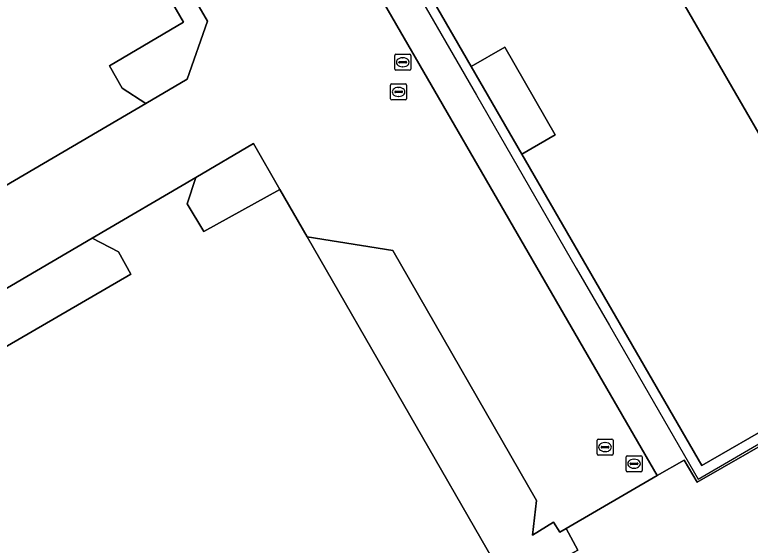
# Model space of a CAD drawing. Extents: x 155018 to 156648, y 383979 to 385733.
# Drawn here: x 155962.62 to 156008.65, y 384895.91 to 384929.09 of the extents above; entities that cross this region are included whole.
import ezdxf

# ---------------------------------------------------------------- set-up
doc = ezdxf.new("R2010")
doc.units = 0
for name, color, linetype in [('IMGEO_Berm_groen', 7, 'Continuous'), ('IMGEO_Groenvoorziening', 7, 'Continuous'), ('IMGEO_Lijnafwatering', 7, 'Continuous'), ('IMGEO_Pand', 7, 'Continuous'), ('IMGEO_Parkeervlak_gesloten', 7, 'Continuous'), ('IMGEO_Rijbaan_lokaal_gesloten', 7, 'Continuous'), ('IMGEO_Rijbaan_lokaal_open', 7, 'Continuous'), ('IMGEO_Rioolput', 7, 'Continuous'), ('IMGEO_Voetpad_gesloten', 7, 'Continuous'), ('IMGEO_Voetpad_open', 7, 'Continuous')]:
    doc.layers.add(name, color=color, linetype=linetype)

msp = doc.modelspace()

# ---------------------------------------------------------------- linework, layer by layer
at = {"layer": 'IMGEO_Berm_groen'}
for points in [[(155979.219, 384918.159), (155977.57, 384921.025), (155973.946, 384918.903), (155973.423, 384917.252), (155974.453, 384915.535)], [(155969.886, 384912.863), (155969.12, 384914.261), (155967.476, 384915.117), (155959.871, 384910.667), (155959.569, 384909.203), (155960.603, 384907.493)]]:
    msp.add_lwpolyline(points, close=True, dxfattribs=at)
for points in [[(155986.287, 384914.351), (155980.921, 384915.2), (155992.967, 384894.263), (155988.415, 384891.527), (155974.085, 384883.194), (155975.569, 384880.749)], [(155977.707, 384879.694), (155979.235, 384879.828), (155980.413, 384880.626), (155981.889, 384881.625), (155983.874, 384882.97), (155983.278, 384884.804), (155982.301, 384886.448), (155982.48, 384886.602), (155983.572, 384887.264), (155993.069, 384892.655), (155994.407, 384893.715), (155997.854, 384895.599), (155997.133, 384896.963), (155996.735, 384896.732), (155996.334, 384897.354), (155995.013, 384896.531), (155995.27, 384898.709), (155986.287, 384914.351)]]:
    msp.add_lwpolyline(points, dxfattribs=at)
at = {"layer": 'IMGEO_Groenvoorziening'}
msp.add_lwpolyline([(155939.967, 384912.358), (155942.381, 384907.891), (155943.564, 384907.565), (155950.99, 384911.918), (155951.149, 384913.415), (155950.245, 384915.182), (155945.318, 384912.45), (155928.999, 384940.799), (155938.438, 384946.207), (155956.893, 384956.764), (155973.194, 384928.631), (155968.552, 384925.897), (155969.356, 384924.492), (155970.829, 384923.546), (155973.406, 384925.056), (155974.686, 384928.695), (155971.545, 384934.104), (155970.418, 384936.046), (155969.947, 384936.856), (155978.685, 384941.986), (155966.32, 384963.216)], dxfattribs=at)
at = {"layer": 'IMGEO_Lijnafwatering'}
for points in [[(155987.363, 384931.252), (155991.521, 384924.051), (155997.757, 384913.248)], [(155997.757, 384913.248), (155999.836, 384909.647), (156005.377, 384900.049), (156010.178, 384902.83)]]:
    msp.add_lwpolyline(points, dxfattribs=at)
at = {"layer": 'IMGEO_Pand'}
msp.add_lwpolyline([(156019.904, 384959.036), (156007.45, 384981.995), (155994.332, 384974.424), (155999.975, 384964.623), (155988.264, 384957.833), (155982.591, 384967.618), (155980.785, 384970.743), (155971.756, 384965.511), (155969.134, 384963.992), (155991.187, 384925.849), (155993.282, 384927.061), (155996.441, 384921.574), (155994.346, 384920.363), (156005.605, 384900.893), (156010.399, 384903.656), (156014.335, 384905.924), (156017.206, 384907.579), (156009.646, 384920.869), (156002.887, 384932.567), (156014.565, 384939.327), (156017.667, 384933.972), (156021.332, 384927.645), (156029.096, 384914.462), (156038.102, 384919.688)], dxfattribs=at)
at = {"layer": 'IMGEO_Parkeervlak_gesloten'}
msp.add_lwpolyline([(155950.99, 384911.918), (155970.829, 384923.546), (155969.356, 384924.492), (155968.552, 384925.897), (155973.194, 384928.631), (155956.893, 384956.764), (155938.438, 384946.207), (155928.999, 384940.799), (155945.318, 384912.45), (155950.245, 384915.182), (155951.149, 384913.415)], close=True, dxfattribs=at)
for points in [[(155980.921, 384915.2), (155979.219, 384918.159), (155974.453, 384915.535), (155973.423, 384917.252), (155973.946, 384918.903), (155967.476, 384915.117), (155969.12, 384914.261), (155969.886, 384912.863), (155960.603, 384907.493), (155959.569, 384909.203), (155959.871, 384910.667), (155953.497, 384906.937), (155955.257, 384906.561), (155956.211, 384904.782), (155951.454, 384901.936), (155965.298, 384878.033), (155969.52, 384880.471), (155970.759, 384878.339)], [(155975.569, 384880.749), (155974.085, 384883.194), (155988.415, 384891.527), (155992.967, 384894.263), (155980.921, 384915.2)]]:
    msp.add_lwpolyline(points, dxfattribs=at)
at = {"layer": 'IMGEO_Rijbaan_lokaal_gesloten'}
msp.add_lwpolyline([(155993.943, 384883.464), (156014.432, 384895.282), (156010.159, 384902.636), (156005.328, 384899.852), (156004.508, 384901.232), (156002.81, 384900.264), (155997.133, 384896.963), (155997.854, 384895.599), (155994.407, 384893.715), (155993.069, 384892.655), (155983.572, 384887.264), (155982.48, 384886.602), (155982.301, 384886.448), (155983.278, 384884.804), (155983.874, 384882.97), (155981.889, 384881.625), (155980.413, 384880.626), (155979.235, 384879.828), (155970.427, 384873.861), (155964.8, 384870.05), (155964.252, 384869.701), (155959.041, 384866.377), (155963.825, 384857.831), (155964.057, 384860.389)], dxfattribs=at)
at = {"layer": 'IMGEO_Rijbaan_lokaal_open'}
for points in [[(155959.871, 384910.667), (155967.476, 384915.117), (155973.946, 384918.903), (155977.57, 384921.025), (155979.219, 384918.159), (155980.921, 384915.2), (155986.287, 384914.351), (155995.27, 384898.709), (155995.013, 384896.531), (155996.334, 384897.354), (155996.735, 384896.732), (155997.133, 384896.963), (156002.81, 384900.264), (155978.685, 384941.986)], [(155971.545, 384934.104), (155974.686, 384928.695), (155973.406, 384925.056), (155970.829, 384923.546), (155950.99, 384911.918)]]:
    msp.add_lwpolyline(points, dxfattribs=at)
at = {"layer": 'IMGEO_Rioolput'}
for p, q in [((155986.403, 384925.691), (155986.403, 384926.543)), ((155986.478, 384926.617), (155987.33, 384926.617)), ((155987.404, 384926.543), (155987.404, 384925.691)), ((155986.662, 384926.111), (155986.662, 384926.123)), ((155987.1, 384926.074), (155986.702, 384926.074)), ((155986.705, 384926.16), (155987.103, 384926.16)), ((155986.891, 384926.397), (155986.916, 384926.397)), ((155987.146, 384926.123), (155987.146, 384926.111)), ((155987.33, 384925.617), (155986.478, 384925.617)), ((155986.914, 384925.837), (155986.889, 384925.837)), ((155986.14, 384923.838), (155986.14, 384924.69)), ((155986.215, 384924.764), (155987.067, 384924.764)), ((155987.141, 384924.69), (155987.141, 384923.838)), ((155986.399, 384924.258), (155986.399, 384924.27)), ((155986.837, 384924.221), (155986.439, 384924.221)), ((155986.442, 384924.307), (155986.84, 384924.307)), ((155986.628, 384924.544), (155986.653, 384924.544)), ((155986.883, 384924.27), (155986.883, 384924.258)), ((155987.067, 384923.764), (155986.215, 384923.764)), ((155986.651, 384923.984), (155986.626, 384923.984)), ((155999.059, 384901.619), (155999.059, 384902.471)), ((155999.134, 384902.545), (155999.986, 384902.545)), ((155999.547, 384902.325), (155999.572, 384902.325)), ((156000.06, 384902.471), (156000.06, 384901.619)), ((155999.318, 384902.039), (155999.318, 384902.051)), ((155999.756, 384902.002), (155999.358, 384902.002)), ((155999.361, 384902.088), (155999.759, 384902.088)), ((155999.57, 384901.765), (155999.545, 384901.765)), ((155999.802, 384902.051), (155999.802, 384902.039)), ((155999.986, 384901.545), (155999.134, 384901.545)), ((156000.874, 384900.583), (156000.874, 384901.435)), ((156000.949, 384901.509), (156001.801, 384901.509)), ((156001.362, 384901.289), (156001.387, 384901.289)), ((156001.875, 384901.435), (156001.875, 384900.583)), ((156001.133, 384901.003), (156001.133, 384901.015)), ((156001.571, 384900.966), (156001.173, 384900.966)), ((156001.176, 384901.052), (156001.574, 384901.052)), ((156001.385, 384900.729), (156001.36, 384900.729)), ((156001.617, 384901.015), (156001.617, 384901.003)), ((156001.801, 384900.509), (156000.949, 384900.509))]:
    msp.add_line(p, q, dxfattribs=at)
for points in [[(155986.403, 384925.691), (155986.403, 384926.543)], [(155986.478, 384926.617), (155987.33, 384926.617)], [(155987.404, 384926.543), (155987.404, 384925.691)], [(155987.33, 384925.617), (155986.478, 384925.617)], [(155986.14, 384923.838), (155986.14, 384924.69)], [(155986.215, 384924.764), (155987.067, 384924.764)], [(155987.141, 384924.69), (155987.141, 384923.838)], [(155987.067, 384923.764), (155986.215, 384923.764)], [(155999.059, 384901.619), (155999.059, 384902.471)], [(155999.134, 384902.545), (155999.986, 384902.545)], [(156000.06, 384902.471), (156000.06, 384901.619)], [(155999.986, 384901.545), (155999.134, 384901.545)], [(156000.874, 384900.583), (156000.874, 384901.435)], [(156000.949, 384901.509), (156001.801, 384901.509)], [(156001.875, 384901.435), (156001.875, 384900.583)], [(156001.801, 384900.509), (156000.949, 384900.509)]]:
    msp.add_lwpolyline(points, dxfattribs=at)
for centre, radius, start, end in [((155986.48, 384926.541), 0.0765, 91.552, 178.448), ((155986.48, 384926.541), 0.0765, 91.552, 178.448), ((155987.328, 384926.541), 0.0765, 1.552, 88.448), ((155987.328, 384926.541), 0.0765, 1.552, 88.448), ((155986.702, 384926.12), 0.0403, 85.8775, 175.7526), ((155986.699, 384926.11), 0.0366, 178.938, 274.7102), ((155987.103, 384926.117), 0.043, 264.8664, 352.4533), ((155987.107, 384926.122), 0.0386, 1.7309, 96.639), ((155986.48, 384925.693), 0.0765, 181.552, 268.448), ((155986.48, 384925.693), 0.0765, 181.552, 268.448), ((155987.328, 384925.693), 0.0765, 271.552, 358.448), ((155987.328, 384925.693), 0.0765, 271.552, 358.448), ((155986.217, 384924.688), 0.0765, 91.552, 178.448), ((155986.217, 384924.688), 0.0765, 91.552, 178.448), ((155987.065, 384924.688), 0.0765, 1.552, 88.448), ((155987.065, 384924.688), 0.0765, 1.552, 88.448), ((155986.439, 384924.267), 0.0403, 85.8775, 175.7526), ((155986.436, 384924.257), 0.0366, 178.938, 274.7102), ((155986.84, 384924.264), 0.043, 264.8664, 352.4533), ((155986.844, 384924.269), 0.0386, 1.7309, 96.639), ((155986.217, 384923.84), 0.0765, 181.552, 268.448), ((155986.217, 384923.84), 0.0765, 181.552, 268.448), ((155987.065, 384923.84), 0.0765, 271.552, 358.448), ((155987.065, 384923.84), 0.0765, 271.552, 358.448), ((155999.136, 384902.469), 0.0765, 91.552, 178.448), ((155999.136, 384902.469), 0.0765, 91.552, 178.448), ((155999.984, 384902.469), 0.0765, 1.552, 88.448), ((155999.984, 384902.469), 0.0765, 1.552, 88.448), ((155999.358, 384902.048), 0.0403, 85.8775, 175.7526), ((155999.355, 384902.038), 0.0366, 178.938, 274.7102), ((155999.759, 384902.045), 0.043, 264.8664, 352.4533), ((155999.763, 384902.05), 0.0386, 1.7309, 96.639), ((155999.136, 384901.621), 0.0765, 181.552, 268.448), ((155999.136, 384901.621), 0.0765, 181.552, 268.448), ((155999.984, 384901.621), 0.0765, 271.552, 358.448), ((155999.984, 384901.621), 0.0765, 271.552, 358.448), ((156000.951, 384901.433), 0.0765, 91.552, 178.448), ((156000.951, 384901.433), 0.0765, 91.552, 178.448), ((156001.799, 384901.433), 0.0765, 1.552, 88.448), ((156001.799, 384901.433), 0.0765, 1.552, 88.448), ((156001.173, 384901.012), 0.0403, 85.8775, 175.7526), ((156001.17, 384901.002), 0.0366, 178.938, 274.7102), ((156001.574, 384901.009), 0.043, 264.8664, 352.4533), ((156001.578, 384901.014), 0.0386, 1.7309, 96.639), ((156000.951, 384900.585), 0.0765, 181.552, 268.448), ((156000.951, 384900.585), 0.0765, 181.552, 268.448), ((156001.799, 384900.585), 0.0765, 271.552, 358.448), ((156001.799, 384900.585), 0.0765, 271.552, 358.448)]:
    msp.add_arc(centre, radius, start, end, dxfattribs=at)
for centre, major_axis, ratio, start_param, end_param in [((155986.89, 384926.117), (-0.387, 0.002), 0.722429, 4.712389, 7.853982), ((155986.915, 384926.117), (-0.39, 0.002), 0.717154, 1.570796, 4.712389), ((155986.627, 384924.264), (-0.387, 0.002), 0.722429, 4.712389, 7.853982), ((155986.652, 384924.264), (-0.39, 0.002), 0.717154, 1.570796, 4.712389), ((155999.546, 384902.045), (-0.387, 0.002), 0.722429, 4.712389, 7.853982), ((155999.571, 384902.045), (-0.39, 0.002), 0.717154, 1.570796, 4.712389), ((156001.361, 384901.009), (-0.387, 0.002), 0.722429, 4.712389, 7.853982), ((156001.386, 384901.009), (-0.39, 0.002), 0.717154, 1.570796, 4.712389)]:
    msp.add_ellipse(centre, major_axis=major_axis, ratio=ratio, start_param=start_param, end_param=end_param, dxfattribs=at)
at = {"layer": 'IMGEO_Voetpad_gesloten'}
msp.add_lwpolyline([(155994.346, 384920.363), (155996.441, 384921.574), (155993.282, 384927.061), (155991.187, 384925.849)], close=True, dxfattribs=at)
at = {"layer": 'IMGEO_Voetpad_open'}
for points in [[(156010.399, 384903.656), (156005.605, 384900.893), (155994.346, 384920.363), (155991.187, 384925.849), (155969.134, 384963.992)], [(155978.685, 384941.986), (156002.81, 384900.264), (156004.508, 384901.232), (156005.328, 384899.852), (156010.159, 384902.636)]]:
    msp.add_lwpolyline(points, dxfattribs=at)
msp.add_lwpolyline([(156017.667, 384933.972), (156014.565, 384939.327), (156002.887, 384932.567), (156009.646, 384920.869), (156017.206, 384907.579), (156029.096, 384914.462), (156021.332, 384927.645)], close=True, dxfattribs=at)

doc.saveas('drawing.dxf')
